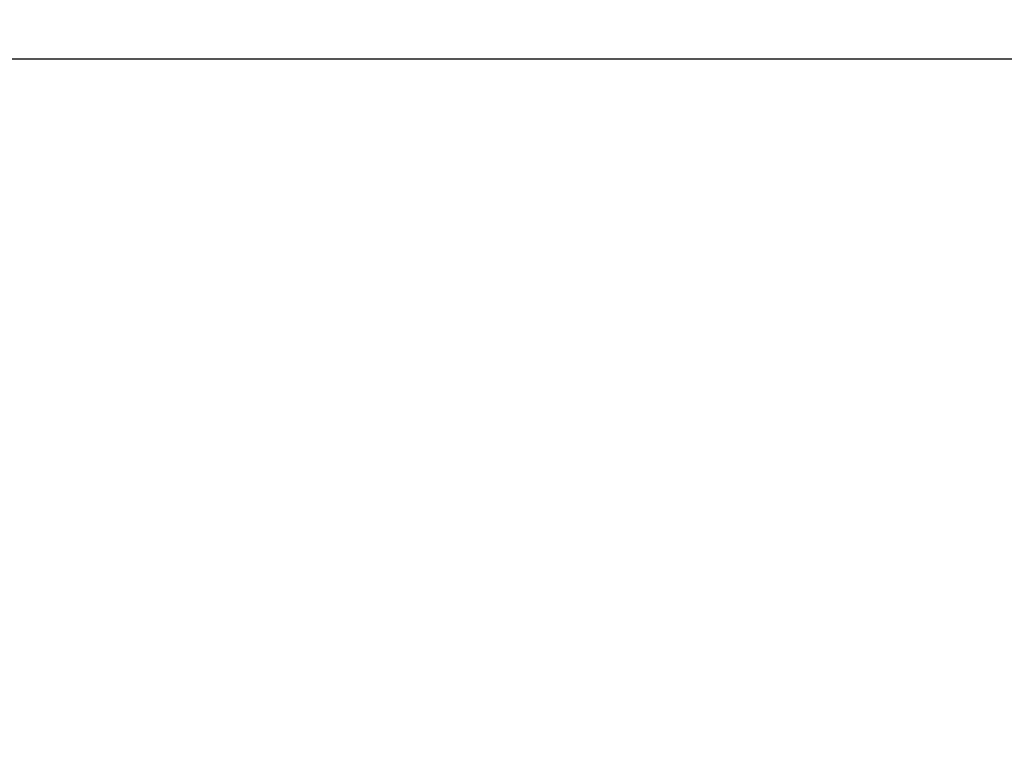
# Model space of a CAD drawing. Header units: centimetres. Extents: x -3.6 to 3.6, y -2.3 to 5.7.
# Tile 598 of 656: x -0.06735 to -0.06308, y -1.28697 to -1.28377. Entities that reach past the tile are written whole.
import ezdxf

# ---------------------------------------------------------------- set-up
doc = ezdxf.new("R2010")
doc.units = ezdxf.units.CM
doc.layers.add('Default', color=7, linetype='Continuous', true_color=0x000000)

# ---------------------------------------------------------------- blocks, each defined once
blk = doc.blocks.new('1239X20')
at = {"layer": 'Default'}
for points in [[(-0.020675, 11.63085, -13.999985), (-0.413059, 11.032308, -13.895223), (-1.199767, 9.830122, -13.720516), (-2.39227, 8.01984, -13.563522), (-3.197369, 6.817684, -13.528662), (-3.603492, 6.21915, -13.528298)], [(-0.020675, 11.63085, 13.999985), (-0.413054, 11.032316, 13.895224), (-1.199755, 9.830139, 13.720518), (-2.39226, 8.019855, 13.563523), (-3.197365, 6.81769, 13.528662), (-3.603492, 6.21915, 13.528298)]]:
    blk.add_open_spline(points, degree=3, dxfattribs=at)
blk = doc.blocks.new('1838121314')
at = {"layer": 'Default', "extrusion": (0, 1, 0)}
blk.add_arc((0, 0, 9.560622), 11.33, 266.9853392, 310.865887, dxfattribs=at)
blk = doc.blocks.new('R1784XM_ASM22')
at = {"layer": 'Default'}
for name, p in [('1239X20', (0, 0)), ('1838121314', (0, -2.4))]:
    blk.add_blockref(name, p, dxfattribs=at)
blk = doc.blocks.new('F3710XM_ASM')
at = {"layer": 'Default'}
blk.add_blockref('R1784XM_ASM22', (0, -20), dxfattribs=at)

msp = doc.modelspace()

# ---------------------------------------------------------------- block references
at = {"layer": 'Default', "xscale": 0.1, "yscale": 0.1, "zscale": 0.1}
msp.add_blockref('F3710XM_ASM', (0, 0), dxfattribs=at)

doc.saveas('drawing.dxf')
